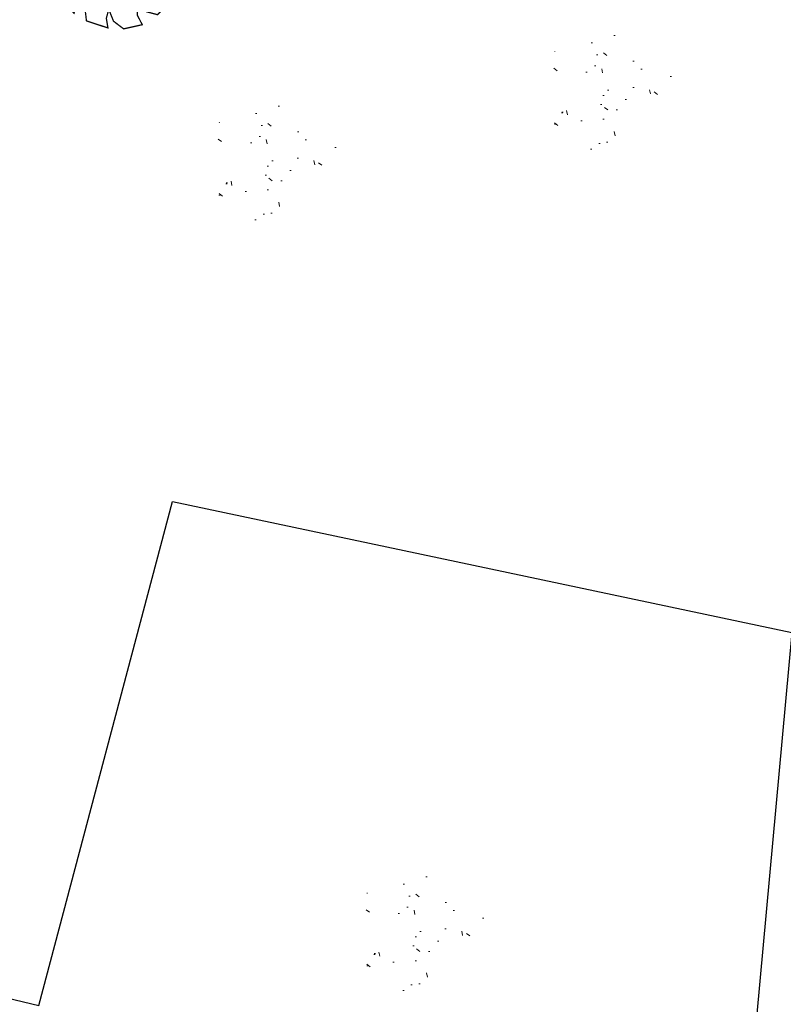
# Model space of a CAD drawing. Header units: metres. Extents: x 111546 to 149831, y 498798 to 507863.
# Tile 845 of 1056: x 111932 to 111945, y 501700 to 501718. Entities that reach past the tile are written whole.
import ezdxf
from ezdxf.enums import TextEntityAlignment as Align

# ---------------------------------------------------------------- set-up
doc = ezdxf.new("R2010")
doc.units = ezdxf.units.M
doc.linetypes.add('VW-1-1_STREEP', pattern=[2, 1, -1])
for name, color, linetype in [('0-depot', 7, 'FENCELINE2'), ('3-nw-markering', 7, 'Continuous'), ('4-nw-boom tekst', 7, 'Continuous'), ('Q26_BOOM', 252, 'Continuous')]:
    doc.layers.add(name, color=color, linetype=linetype)
doc.layers.add('4-nw-boom 1e grootte', color=7, linetype='Continuous', lineweight=35)
doc.layers.add('4-nw-gazon', color=7, linetype='Continuous', lineweight=5)
doc.styles.add('Zaanstad', font='ARIALN.TTF')
doc.linetypes.add('FENCELINE2', pattern='A,6.35,-2.54,[132,ltypeshp.shx,S=2.54,R=0,X=-2.54,Y=0],-2.54,25.4', length=36.83)

# ---------------------------------------------------------------- blocks, each defined once
blk = doc.blocks.new('Q26')
at = {"linetype": 'Continuous', "lineweight": 20, "const_width": 0.0225}
blk.add_lwpolyline([(0.757, 0.516), (1.237, 0.371), (1.308, -0.046), (1.235, -0.463), (0.83, -0.494), (1.061, -0.711), (0.757, -1.022), (0.565, -0.971), (0.395, -0.867), (0.404, -1.032), (0.49, -1.198), (0.163, -1.271), (-0.015, -1.136), (-0.097, -0.929), (-0.141, -1.084), (-0.112, -1.255), (-0.489, -1.131), (-0.532, -0.774), (-0.668, -0.854), (-0.707, -0.996), (-0.927, -0.766), (-1.083, -0.479), (-0.894, -0.246), (-1.181, -0.203), (-1.187, 0.104), (-1.122, 0.367), (-0.847, 0.398), (-1.04, 0.503), (-0.879, 0.749), (-0.663, 0.95), (-0.402, 0.826), (-0.388, 0.795), (-0.382, 0.942), (-0.452, 1.088), (-0.194, 1.172), (0.076, 1.199), (0.118, 1.07), (0.119, 0.935), (0.148, 0.935), (0.252, 1.031), (0.325, 1.167), (0.626, 1.059), (0.6, 0.925), (0.525, 0.78), (0.856, 0.885), (1.105, 0.593), (0.924, 0.584)], close=True, dxfattribs=at)
at = {"linetype": 'Continuous', "lineweight": 20}
blk.add_circle((0.001, -0.001), 0.0983, dxfattribs=at)
blk = doc.blocks.new('4-boom 1e grootte')
at = {"layer": '4-nw-boom tekst', "style": 'Zaanstad'}
blk.add_attdef('BOOMSOORT', text='', height=0.9, dxfattribs=at).set_placement((2.842, 1.834), align=Align.BOTTOM_LEFT)

msp = doc.modelspace()

# ---------------------------------------------------------------- hatches: boundary and pattern name
at = {"layer": '4-nw-gazon', "ltscale": 0.1}
h = msp.add_hatch(dxfattribs=at)
h.set_pattern_fill('AGR-GRAS_GAZON', color=256, scale=0.5, angle=-46.148, pattern_type=2)
h.set_pattern_definition([(308.76637, (112542.9519, 500987.11574), (0.9624805, 0.0527809), [0, -0.76, 0, -0.85, 0, -0.8125]), (278.76637, (112542.9519, 500987.1157), (1.4302849, -0.8534867), [0, -0.41, 0, -0.685, 0, -0.2625]), (238.76637, (112542.9383, 500987.7306), (0.037241, -1.5566281), [0, -0.25, 0, -0.9, 0, -1.175]), (228.76637, (112542.9383, 500987.7306), (0.4719491, -1.4929976), [0, -0.125, 0, -0.59, 0, -0.675]), (322.26637, (112544.8284, 500988.4275), (0.8731955, 0.27140796), [0.075, -1.04775]), (281.26637, (112541.0193, 500988.3433), (0.83706867, -0.3680336), [0.075, -1.04775])])
edge = h.paths.add_edge_path()
edge.add_arc((111942.3341, 501716.3677), 1.1599, 0, 360)
h = msp.add_hatch(dxfattribs=at)
h.set_pattern_fill('AGR-GRAS_GAZON', color=256, scale=0.5, angle=-46.148, pattern_type=2)
h.set_pattern_definition([(308.76637, (112537.06365, 500985.8727), (0.9624805, 0.0527809), [0, -0.76, 0, -0.85, 0, -0.8125]), (278.76637, (112537.0637, 500985.8727), (1.4302849, -0.8534867), [0, -0.41, 0, -0.685, 0, -0.2625]), (238.76637, (112537.0501, 500986.4876), (0.037241, -1.5566281), [0, -0.25, 0, -0.9, 0, -1.175]), (228.76637, (112537.05, 500986.4876), (0.4719491, -1.4929976), [0, -0.125, 0, -0.59, 0, -0.675]), (322.26637, (112538.9401, 500987.1845), (0.8731955, 0.27140796), [0.075, -1.04775]), (281.26637, (112535.13105, 500987.1003), (0.83706867, -0.3680336), [0.075, -1.04775])])
edge = h.paths.add_edge_path()
edge.add_arc((111936.4459, 501715.1247), 1.1599, 0, 360)
h = msp.add_hatch(dxfattribs=at)
h.set_pattern_fill('AGR-GRAS_GAZON', color=256, scale=0.5, angle=-46.148, pattern_type=2)
h.set_pattern_definition([(308.76637, (112539.6578, 500972.34426), (0.9624805, 0.0527809), [0, -0.76, 0, -0.85, 0, -0.8125]), (278.76637, (112539.6578, 500972.3443), (1.4302849, -0.8534867), [0, -0.41, 0, -0.685, 0, -0.2625]), (238.76637, (112539.6442, 500972.9591), (0.037241, -1.5566281), [0, -0.25, 0, -0.9, 0, -1.175]), (228.76637, (112539.6442, 500972.9591), (0.4719491, -1.4929976), [0, -0.125, 0, -0.59, 0, -0.675]), (322.26637, (112541.53424, 500973.65605), (0.8731955, 0.27140796), [0.075, -1.04775]), (281.26637, (112537.7252, 500973.57185), (0.83706867, -0.3680336), [0.075, -1.04775])])
edge = h.paths.add_edge_path()
edge.add_arc((111939.04, 501701.5962), 1.1599, 0, 360)

# ---------------------------------------------------------------- linework, layer by layer
at = {"layer": '0-depot', "ltscale": 0.02}
msp.add_lwpolyline([(111919.459, 501703.4238), (111932.3628, 501700.3262), (111934.7085, 501709.1743), (111945.5778, 501706.8731), (111942.9356, 501678.1236), (111926.8044, 501680.5349), (111928.3458, 501690.8467), (111915.1214, 501697.1579), (111919.459, 501703.4238)], close=True, dxfattribs=at)
at = {"layer": '3-nw-markering', "linetype": 'VW-1-1_STREEP', "const_width": 0.1, "flags": 128}
for points in [[(111882.0384, 501668.4378), (111883.7075, 501670.4257, 0.1024983), (111950.1397, 501793.7265), (111961.8731, 501833.0593, -0.0206559), (111968.5282, 501852.4124), (111994.9588, 501920.0509), (112008.7605, 501957.4729)], [(111884.2225, 501666.6038), (111885.8705, 501668.6474, 0.1025141), (111952.817, 501792.8935), (111964.5504, 501832.2264, -0.0206559), (111971.1358, 501851.3764), (111997.5754, 501919.0382), (112011.3989, 501956.5192)]]:
    msp.add_lwpolyline(points, format="xyb", dxfattribs=at)

# ---------------------------------------------------------------- block references
at = {"layer": '4-nw-boom 1e grootte'}
ref = msp.add_blockref('4-boom 1e grootte', (111940.8689, 501729.9459), dxfattribs=dict(at, rotation=317.4143730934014))
ref.add_attrib('BOOMSOORT', '1e orde Populus Tremula', dxfattribs={"layer": '4-nw-boom tekst', "height": 0.9, "rotation": 317.41437, "style": 'Zaanstad'}).set_placement((111938.9984, 501725.6326), align=Align.BOTTOM_LEFT)
at = {"layer": 'Q26_BOOM'}
msp.add_blockref('Q26', (111933.687, 501718.743), dxfattribs=at)

doc.saveas('drawing.dxf')
